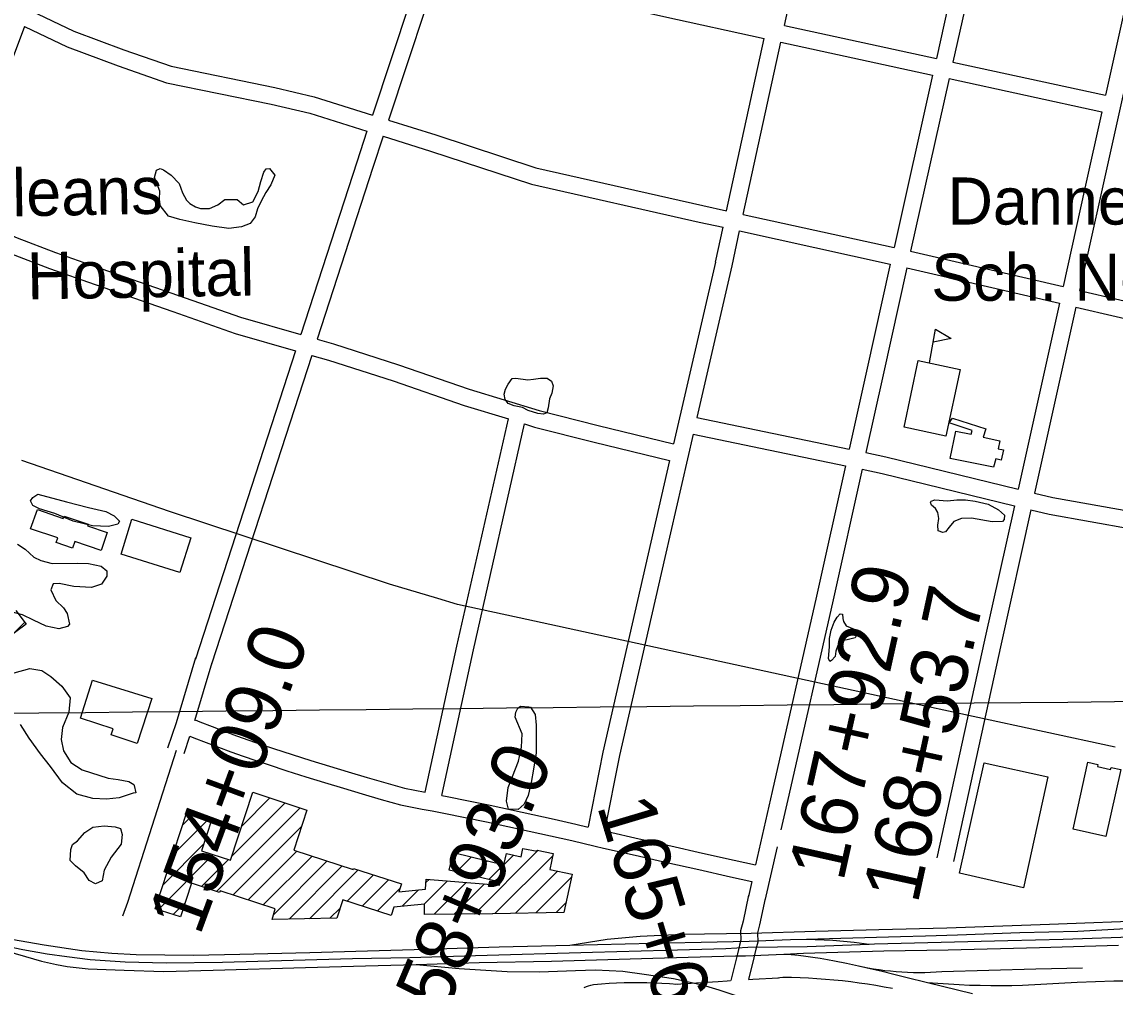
# Model space of a CAD drawing. Extents: x 3651524 to 3689615, y 505651 to 531377.
# Drawn here: x 3663757 to 3665685, y 516724 to 518426 of the extents above; entities that cross this region are included whole.
import ezdxf

# ---------------------------------------------------------------- set-up
doc = ezdxf.new("R2010")
doc.units = 0
for name, color, linetype in [('V-BLDG-IDEN', 7, 'Continuous'), ('V-BLDG-OTLN', 7, 'Continuous'), ('V-GRID-MAJR', 7, 'Continuous'), ('V-RAIL-TRAK', 7, 'Continuous'), ('V-ROAD-CNTR', 7, 'Continuous'), ('V-SITE-VEGE', 7, 'Continuous'), ('V-SURV-IDEN', 7, 'Continuous')]:
    doc.layers.add(name, color=color, linetype=linetype)

msp = doc.modelspace()

# ---------------------------------------------------------------- linework, layer by layer
at = {"layer": 'V-BLDG-OTLN'}
for p, q in [((3665358.078, 517825.222), (3665368.518, 517884.306)), ((3663741.529, 517346.984), (3663761.821, 517367.275)), ((3664127.509, 516955.146), (3664221.11, 517048.747)), ((3664144.652, 517007.644), (3664194.457, 517057.45)), ((3664040.307, 517009.366), (3664059.521, 517028.579)), ((3664100.138, 516892.42), (3664247.762, 517040.044)), ((3664023.165, 516956.868), (3664086.172, 517019.875)), ((3664129.267, 516886.193), (3664250.37, 517007.297)), ((3664006.023, 516904.371), (3664077.877, 516976.225)), ((3663997.334, 516860.326), (3664094.567, 516957.559)), ((3664155.919, 516877.49), (3664242.092, 516963.663)), ((3664182.572, 516868.787), (3664268.744, 516954.96)), ((3664516.562, 516955.29), (3664521.804, 516960.532)), ((3664523.637, 516927.01), (3664550.163, 516953.536)), ((3664555.254, 516852.561), (3664667.806, 516965.113)), ((3664580.816, 516913.478), (3664623.992, 516956.654)), ((3664591.364, 516853.316), (3664693.283, 516955.234)), ((3664073.485, 516901.122), (3664121.221, 516948.858)), ((3664200.559, 516851.419), (3664295.396, 516946.257)), ((3664228.176, 516843.681), (3664322.049, 516937.554)), ((3664552.227, 516920.244), (3664578.522, 516946.539)), ((3664264.25, 516844.4), (3664350.355, 516930.505)), ((3664330.53, 516875.324), (3664377.008, 516921.802)), ((3664357.183, 516866.622), (3664403.66, 516913.099)), ((3664469.846, 516908.574), (3664475.036, 516913.765)), ((3664627.373, 516853.97), (3664701.811, 516928.407)), ((3664663.382, 516854.623), (3664726.589, 516917.83)), ((3664383.836, 516857.92), (3664423.936, 516898.02)), ((3664427.532, 516866.26), (3664456.37, 516895.098)), ((3664466.651, 516870.024), (3664507.737, 516911.11)), ((3664484.159, 516852.176), (3664540.437, 516908.455)), ((3664519.706, 516852.369), (3664573.137, 516905.8)), ((3664023.986, 516851.623), (3664044.775, 516872.412)), ((3664300.325, 516845.119), (3664318.435, 516863.23)), ((3664699.392, 516855.277), (3664716.615, 516872.501))]:
    msp.add_line(p, q, dxfattribs=at)
for points in [[(3665368.518, 517884.306), (3665396.051, 517867.711), (3665364.498, 517861.556)], [(3665313.015, 517711.609), (3665337.927, 517829.117), (3665411.811, 517813.452), (3665386.827, 517695.614)], [(3665470.807, 517641.039), (3665394.679, 517656.194), (3665404.317, 517704.625), (3665431.66, 517699.184), (3665432.981, 517705.821), (3665392.791, 517718.848), (3665398.398, 517727.587), (3665457.524, 517708.516), (3665452.691, 517693.935), (3665482.133, 517687.453), (3665479.157, 517673.393), (3665488.281, 517671.466), (3665484.461, 517653.45), (3665474.772, 517655.498)], [(3663784.101, 517565.965), (3663829.874, 517550.515), (3663831.299, 517554.74), (3663873.666, 517540.439), (3663872.597, 517537.271), (3663907.454, 517525.507), (3663896.758, 517493.816), (3663850.166, 517509.545), (3663846.322, 517498.162), (3663817.57, 517507.866), (3663820.343, 517516.08), (3663771.989, 517532.403)], [(3663950.514, 517549.274), (3664054.976, 517516.367), (3664035.612, 517454.904), (3663931.707, 517487.637)], [(3663986.134, 517232.641), (3663960.375, 517153.615), (3663914.573, 517168.543), (3663918.149, 517179.508), (3663860.082, 517198.118), (3663881.596, 517265.429)], [(3665411.026, 516924.505), (3665454.161, 517119.473), (3665566.936, 517094.522), (3665523.685, 516899.03)], [(3665695.33, 517107.5), (3665669.076, 516989.625), (3665611.153, 517002.526), (3665637.445, 517120.589), (3665655.164, 517116.642), (3665654.288, 517112.704), (3665677.506, 517107.533), (3665678.329, 517111.227)], [(3664421.822, 516891.545), (3664468.875, 516896.384), (3664470.29, 516914.15), (3664599.183, 516903.685), (3664600.399, 516908.844), (3664510.574, 516930.102), (3664518.029, 516961.463), (3664606.828, 516939.556), (3664611.579, 516959.595), (3664637.691, 516953.408), (3664640.589, 516968.23), (3664665.706, 516963.337), (3664666.122, 516965.459), (3664694.228, 516959.688), (3664688.201, 516931.296), (3664727.707, 516922.91), (3664712.879, 516855.522), (3664587.79, 516853.251), (3664587.044, 516852.733), (3664467.101, 516852.084), (3664466.993, 516870.057), (3664413.114, 516864.873), (3664408.239, 516849.952), (3664323.315, 516877.68), (3664312.401, 516845.36), (3664198.291, 516843.085), (3664203.431, 516861.976), (3664106.418, 516893.654), (3664105.447, 516890.686), (3664056.012, 516906.827), (3664036.638, 516847.492), (3663992.19, 516862.006), (3664047.828, 517032.398), (3664091.557, 517018.117), (3664073.977, 516964.281), (3664125.048, 516947.609), (3664164.147, 517067.347), (3664259.782, 517036.119), (3664236.697, 516965.424), (3664341.37, 516931.245), (3664342.019, 516933.227), (3664426.432, 516905.663)]]:
    msp.add_lwpolyline(points, close=True, dxfattribs=at)
msp.add_lwpolyline([(3663746.457, 517388.15), (3663764.393, 517363.781), (3663704.416, 517319.718)], dxfattribs=at)
at = {"layer": 'V-GRID-MAJR'}
msp.add_spline([(3655702.37, 517123.07), (3660982.023, 517177.978), (3666261.669, 517233.653), (3671541.307, 517290.097), (3676820.936, 517347.309), (3682100.557, 517405.288), (3687380.17, 517464.035)], degree=3, dxfattribs=at)
at = {"layer": 'V-RAIL-TRAK'}
msp.add_line((3665683.236, 516734.698), (3665784.645, 516735.176), dxfattribs=at)
for points in [[(3664723.48, 516797.869), (3664789.122, 516808.031), (3664847.808, 516813.645), (3664922.517, 516816.868), (3665000.107, 516818.054), (3665043.173, 516818.783), (3665156.884, 516822.603), (3665268.545, 516825.179), (3665388.416, 516828.206), (3665569.857, 516834.807), (3665757.044, 516841.844), (3665975.349, 516846.194)], [(3663738.232, 516808.433), (3663796.17, 516798.031), (3663862.523, 516788.282), (3663915.714, 516783.607), (3663958.423, 516781.344), (3664059.633, 516780.176), (3664141.33, 516781.587), (3664264.691, 516784.629), (3664366.702, 516787.776), (3664469.536, 516790.519), (3664598.847, 516794.615), (3664723.48, 516797.869), (3664870.037, 516801.021), (3664983.34, 516803.81), (3665039.859, 516805.053), (3665112.93, 516807.45), (3665141.26, 516808.238), (3665201.6, 516809.919), (3665306.896, 516812.877), (3665350.614, 516814.314), (3665407.266, 516815.812), (3665517.279, 516819.817), (3665619.91, 516822.148), (3665767.878, 516830.85)], [(3663641.81, 516814.312), (3663704.688, 516801.469), (3663758.526, 516790.226), (3663801.259, 516782.626), (3663836.184, 516777.453), (3663877.265, 516772.308), (3663939.28, 516768.083), (3664011.136, 516766.369), (3664110.489, 516767.655), (3664235.693, 516771.528), (3664339.965, 516774.481), (3664441.368, 516776.189), (3664557.131, 516779.607), (3664763.209, 516785.501), (3664892.11, 516788.981), (3664998.846, 516791.944), (3665037.199, 516794.031), (3665141.888, 516795.346), (3665251.774, 516799.651), (3665260.93, 516800.009), (3665402.15, 516803.546), (3665496.158, 516806.041), (3665593.862, 516808.553), (3665729.74, 516812.887)], [(3663716.087, 516791.528), (3663791.734, 516769.711), (3663817.629, 516763.676), (3663836.532, 516760.069), (3663873.505, 516755.725), (3663937.152, 516753.563), (3664007.368, 516751.429), (3664094.4, 516753.479), (3664256.962, 516758.349), (3664363.286, 516761.31), (3664452.583, 516763.34), (3664563.615, 516767.18), (3664691.292, 516769.42), (3664869.865, 516774.776), (3665015.596, 516778.745), (3665033.584, 516779.056), (3665101.238, 516782.091), (3665135.796, 516783.642), (3665277.421, 516788.002), (3665391.142, 516789.358), (3665552.064, 516793.808), (3665691.557, 516797.5)], [(3665141.26, 516808.238), (3665187.252, 516806.401), (3665225.037, 516803.294), (3665251.774, 516799.651)], [(3665101.238, 516782.091), (3665114.06, 516781.141), (3665126.862, 516779.941), (3665139.64, 516778.489), (3665152.384, 516776.787), (3665165.094, 516774.837), (3665177.763, 516772.64), (3665190.387, 516770.192), (3665211.465, 516765.887), (3665232.5, 516761.374), (3665253.488, 516756.649), (3665274.431, 516751.713), (3665295.32, 516746.573), (3665316.159, 516741.221), (3665354.383, 516731.923), (3665433.714, 516712.623)], [(3664452.583, 516763.34), (3664528.158, 516756.714), (3664612.966, 516751.365), (3664670.242, 516750.812), (3664733.462, 516752.956), (3664768.561, 516753.944), (3664817.018, 516751.707), (3664854.404, 516746.339), (3664906.174, 516738.782), (3664957.136, 516727.731), (3664986.333, 516718.775), (3665017.792, 516708.044), (3665050.63, 516696.411), (3665100.607, 516676.734), (3665168.899, 516647.493), (3665243.375, 516612.945), (3665317.05, 516573.875), (3665417.713, 516523.437), (3665468.522, 516501.298), (3665534.748, 516474.924), (3665620.305, 516441.044), (3665717.38, 516402.699)], [(3665232.5, 516761.374), (3665249.05, 516757.943), (3665259.011, 516756.188), (3665269.006, 516754.638), (3665279.031, 516753.292), (3665289.08, 516752.156), (3665299.152, 516751.226), (3665309.241, 516750.503), (3665319.341, 516749.989), (3665329.452, 516749.684), (3665339.565, 516749.587), (3665349.678, 516749.698), (3665359.789, 516750.018), (3665369.888, 516750.548), (3665379.977, 516751.283), (3665462.622, 516753.726), (3665545.273, 516755.895), (3665627.932, 516757.786)], [(3665354.383, 516731.923), (3665372.956, 516730.451), (3665391.55, 516729.208), (3665410.154, 516728.194), (3665428.77, 516727.414), (3665447.395, 516726.861), (3665466.025, 516726.539), (3665484.658, 516726.449), (3665503.291, 516726.59), (3665521.919, 516726.961), (3665554.157, 516729.021), (3665586.409, 516730.826), (3665618.673, 516732.374), (3665650.952, 516733.664), (3665683.236, 516734.698)]]:
    msp.add_lwpolyline(points, dxfattribs=at)
at = {"layer": 'V-ROAD-CNTR'}
for points in [[(3665102.171, 518420.111), (3665168.226, 518722.698)], [(3665437.246, 518662.027), (3665398.812, 518490.37), (3665370.072, 518361.951)], [(3665466.511, 518655.427), (3665428.088, 518483.816), (3665399.389, 518355.585)], [(3665764.252, 518590.29), (3665661.417, 518126.825), (3665622.788, 517952.741)], [(3665734.917, 518596.578), (3665668.483, 518297.165)], [(3664473.997, 518560.728), (3664375.075, 518262.126)], [(3664502.013, 518549.903), (3664403.702, 518253.142)], [(3664502.013, 518549.903), (3664530.703, 518538.815), (3664645.548, 518507.27), (3664776.922, 518460.9), (3664889.015, 518435.689), (3665066.455, 518397.167)], [(3663772.139, 518446.653), (3663848.661, 518409.76), (3663936.643, 518377.071), (3664020.131, 518348.05), (3664203.19, 518310.736), (3664272.569, 518294.292), (3664375.075, 518262.126)], [(3663761.537, 518418.461), (3663676.376, 518192.02), (3663639.817, 518093.583)], [(3663761.535, 518418.461), (3663836.897, 518382.128), (3663926.493, 518348.839), (3664012.175, 518319.054), (3664196.734, 518281.436), (3664264.609, 518265.348), (3664365.64, 518233.645)], [(3665102.17, 518420.112), (3665370.071, 518361.95)], [(3665000.131, 518093.341), (3665066.456, 518397.166)], [(3665029.425, 518086.872), (3665095.773, 518390.801)], [(3665095.772, 518390.802), (3665363.519, 518332.674)], [(3665399.388, 518355.585), (3665668.483, 518297.165)], [(3665363.52, 518332.675), (3665295.362, 518028.135)], [(3665392.837, 518326.309), (3665324.657, 518021.665)], [(3665392.836, 518326.309), (3665661.985, 518267.877)], [(3665661.985, 518267.877), (3665632.129, 518133.323), (3665593.565, 517959.532)], [(3664403.702, 518253.142), (3664486.931, 518227.026), (3664663.716, 518169.04), (3664958.077, 518102.63), (3665000.131, 518093.341)], [(3664365.64, 518233.645), (3664347.505, 518178.905), (3664248.788, 517874.899)], [(3664394.267, 518224.662), (3664376.011, 518169.555), (3664277.648, 517866.642)], [(3664394.267, 518224.662), (3664477.765, 518198.46), (3664655.722, 518140.09), (3664951.541, 518073.35), (3664993.732, 518064.031)], [(3663639.817, 518093.583), (3663682.328, 518073.711), (3663748.354, 518045.666), (3663815.954, 518019.299), (3663896.135, 517991.52), (3664032.999, 517943.766), (3664142.484, 517905.312), (3664248.787, 517874.898)], [(3665029.425, 518086.872), (3665295.361, 518028.134)], [(3663629.337, 518065.365), (3663670.108, 518046.307), (3663737.036, 518017.878), (3663805.59, 517991.141), (3663886.283, 517963.184), (3664023.087, 517915.45), (3664133.38, 517876.714), (3664239.515, 517846.347)], [(3664980.267, 518002.35), (3664993.732, 518064.031)], [(3665009.577, 517995.952), (3665023.026, 518057.561)], [(3665023.026, 518057.561), (3665288.809, 517998.858)], [(3665324.655, 518021.664), (3665355.247, 518014.907), (3665593.565, 517959.531)], [(3664980.306, 518002.524), (3664906.306, 517681.887)], [(3665009.538, 517995.778), (3664947.794, 517728.249)], [(3665288.81, 517998.859), (3665246.66, 517810.523), (3665216.066, 517672.643)], [(3665318.105, 517992.389), (3665275.942, 517803.997), (3665245.443, 517666.553)], [(3665318.103, 517992.388), (3665348.617, 517985.649), (3665587.065, 517930.242)], [(3665622.787, 517952.741), (3665764.614, 517919.785), (3665878.869, 517899.09)], [(3665587.066, 517930.243), (3665514.288, 517602.265)], [(3665616.289, 517923.452), (3665543.44, 517595.153)], [(3665616.288, 517923.452), (3665758.542, 517890.397), (3665872.22, 517869.806)], [(3664277.647, 517866.641), (3664306.635, 517858.347), (3664421.383, 517821.39), (3664546.074, 517778.295), (3664669.297, 517740.667), (3664773.522, 517714.363), (3664906.305, 517681.886)], [(3664239.517, 517846.348), (3664062.9, 517302.445)], [(3664268.378, 517838.091), (3664091.434, 517293.179)], [(3664268.376, 517838.09), (3664297.909, 517829.641), (3664411.883, 517792.932), (3664536.79, 517749.763), (3664614.989, 517725.884)], [(3664468.369, 517067.457), (3664524.072, 517325.147), (3664614.99, 517725.884)], [(3664947.794, 517728.249), (3665216.065, 517672.643)], [(3664497.811, 517061.673), (3664553.362, 517318.659), (3664643.759, 517717.099)], [(3664643.758, 517717.099), (3664661.241, 517711.76), (3664766.288, 517685.249), (3664899.558, 517652.652)], [(3664941.046, 517699.011), (3664890.849, 517481.511), (3664810.978, 517132.072), (3664784.797, 516999.475)], [(3664941.046, 517699.01), (3665209.566, 517643.352)], [(3665245.441, 517666.553), (3665280.808, 517659.223), (3665514.288, 517602.264)], [(3665685.441, 517147.152), (3665309.86, 517228.037), (3664647.498, 517372.018), (3664525.186, 517398.782), (3664490.807, 517409.379), (3664405.509, 517434.654), (3664017.188, 517562.449), (3663756.808, 517652.536)], [(3664899.559, 517652.653), (3664861.611, 517488.227), (3664781.632, 517138.322), (3664755.561, 517006.282)], [(3665209.567, 517643.353), (3665158.542, 517413.406), (3665080.547, 517068.748), (3665051.262, 516939.514)], [(3665238.944, 517637.263), (3665187.816, 517406.846), (3665109.807, 517062.122), (3665095.953, 517000.984)], [(3665238.942, 517637.263), (3665274.206, 517629.953), (3665507.787, 517572.97)], [(3665543.439, 517595.152), (3665575.418, 517587.351), (3665717.571, 517562.152), (3665763.837, 517557.803), (3665801.606, 517558.797)], [(3665507.788, 517572.971), (3665455.144, 517335.726), (3665371.186, 516951.826)], [(3665536.94, 517565.859), (3665484.442, 517329.272), (3665400.494, 516945.416)], [(3665536.938, 517565.859), (3665569.238, 517557.979), (3665713.543, 517532.398), (3665762.825, 517527.765), (3665794.751, 517528.608)], [(3664014.517, 517145.679), (3664029.698, 517190.655), (3664063.795, 517304.872)], [(3664062.009, 517194.014), (3664092.541, 517296.29)], [(3664062.298, 517194.982), (3664070.982, 517191.534), (3664092.444, 517183.236), (3664113.979, 517175.129), (3664135.59, 517167.215), (3664157.268, 517159.492), (3664179.012, 517151.964), (3664200.81, 517144.638), (3664233.644, 517134.005), (3664266.581, 517123.561), (3664299.582, 517113.315), (3664332.641, 517103.269), (3664365.763, 517093.426), (3664398.941, 517083.783), (3664431.589, 517074.508), (3664468.417, 517067.448)], [(3664042.941, 517136.085), (3664053.243, 517166.606)], [(3664053.152, 517166.335), (3664060.036, 517163.602), (3664081.75, 517155.206), (3664103.537, 517147.005), (3664125.398, 517138.999), (3664147.326, 517131.186), (3664169.326, 517123.57), (3664191.41, 517116.148), (3664224.488, 517105.435), (3664257.599, 517094.937), (3664290.774, 517084.637), (3664324.007, 517074.539), (3664357.303, 517064.644), (3664390.655, 517054.949), (3664424.653, 517045.292), (3664463.184, 517037.905), (3664480.619, 517034.48), (3664500.999, 517030.472), (3664538.779, 517022.858), (3664576.526, 517015.063), (3664614.233, 517007.09), (3664651.902, 516998.938), (3664689.53, 516990.607), (3664727.112, 516982.102), (3664768.249, 516972.526), (3664782.924, 516969.108), (3664838.836, 516956.24), (3664894.781, 516943.511), (3664950.757, 516930.924), (3665006.764, 516918.478), (3665044.711, 516910.147)], [(3664028.729, 517140.882), (3663942.936, 516873.088), (3663934.574, 516848.993)], [(3664497.717, 517061.692), (3664506.857, 517059.894), (3664544.775, 517052.252), (3664582.662, 517044.429), (3664620.509, 517036.426), (3664658.318, 517028.244), (3664696.084, 517019.883), (3664733.824, 517011.342), (3664756.101, 517006.156)], [(3664784.55, 516999.532), (3664789.692, 516998.334), (3664845.528, 516985.484), (3664901.399, 516972.771), (3664957.301, 516960.202), (3665013.234, 516947.772), (3665051.144, 516939.45)], [(3665089.214, 516971.243), (3665067.721, 516876.398)], [(3665044.581, 516910.031), (3665038.537, 516883.355)], [(3665038.387, 516885.887), (3665029.033, 516840.249), (3665024.817, 516822.772), (3665024.855, 516806.82), (3665022.618, 516797.55), (3665019.003, 516782.575), (3665007.564, 516735.175)], [(3665067.776, 516879.864), (3665058.318, 516833.717), (3665054.826, 516819.24), (3665054.863, 516803.286), (3665051.78, 516790.512), (3665048.165, 516775.537), (3665038.9, 516737.141)], [(3665039.361, 516737.17), (3665046.097, 516737.593), (3665091.388, 516740.326)], [(3665090.271, 516740.218), (3665094.071, 516740.8), (3665098.957, 516741.256), (3665114.627, 516741.022), (3665129.587, 516740.581), (3665144.542, 516739.929), (3665159.486, 516739.058), (3665174.416, 516737.974), (3665189.325, 516736.673), (3665204.217, 516735.16), (3665219.086, 516733.431), (3665233.928, 516731.49), (3665248.741, 516729.333), (3665263.518, 516726.967), (3665278.265, 516724.386), (3665292.97, 516721.592)], [(3664748.759, 516723.087), (3664752.635, 516724.759), (3664756.605, 516726.179), (3664760.648, 516727.344), (3664765.235, 516728.361), (3664779.354, 516729.634), (3664792.669, 516730.602), (3664805.995, 516731.331), (3664819.333, 516731.829), (3664832.68, 516732.088), (3664846.029, 516732.112), (3664859.376, 516731.901), (3664872.716, 516731.454), (3664886.047, 516730.774), (3664899.364, 516729.855), (3664912.529, 516728.716)], [(3664910.225, 516728.738), (3664955.496, 516731.797), (3664985.357, 516733.743), (3665000.794, 516734.75), (3665006.907, 516735.134)]]:
    msp.add_lwpolyline(points, dxfattribs=at)
at = {"layer": 'V-SITE-VEGE'}
for points in [[(3664019.951, 518155.718), (3664034.031, 518141.529), (3664040.249, 518124.756), (3664047.529, 518112.167), (3664053.264, 518105.861), (3664063.19, 518100.065), (3664072.077, 518097.415), (3664087.781, 518097.356), (3664102.461, 518103.582), (3664115.06, 518112.955), (3664136.521, 518112.875), (3664148.002, 518103.41), (3664164.249, 518109.105), (3664173.741, 518127.392), (3664178.519, 518144.646), (3664183.818, 518161.378), (3664188.026, 518167.121), (3664193.787, 518167.623), (3664203.165, 518156.07), (3664196.294, 518138.822), (3664187.344, 518125.245), (3664178.913, 518110.096), (3664172.578, 518096.512), (3664168.335, 518082.393), (3664159.395, 518070.912), (3664144.191, 518064.686), (3664122.195, 518062.153), (3664092.372, 518065.929), (3664062.033, 518071.803), (3664035.358, 518077.662), (3664015.488, 518083.497), (3664000.905, 518102.396), (3663999.899, 518113.392), (3664000.479, 518128.047), (3663995.289, 518140.106), (3663990.622, 518151.64), (3663994.335, 518164.712), (3664000.628, 518167.829), (3664006.901, 518165.712)], [(3664628.434, 517797.979), (3664649.361, 517794.76), (3664659.312, 517796.292), (3664671.881, 517797.815), (3664683.399, 517797.77), (3664691.228, 517792.507), (3664693.815, 517784.122), (3664691.675, 517771.566), (3664687.447, 517761.637), (3664685.293, 517745.417), (3664682.645, 517737.051), (3664676.876, 517734.456), (3664666.935, 517735.542), (3664649.68, 517740.842), (3664639.754, 517746.114), (3664625.108, 517749.31), (3664614.653, 517753.013), (3664609.447, 517760.361), (3664607.389, 517769.792), (3664610.037, 517778.681), (3664614.784, 517787.563), (3664621.627, 517797.481)], [(3663785.234, 517593.29), (3663835.346, 517579.509), (3663874.502, 517569.957), (3663904.78, 517562.527), (3663919.384, 517555.156), (3663929.276, 517545.713), (3663926.122, 517540.498), (3663909.908, 517536.38), (3663881.17, 517537.535), (3663847.237, 517545.502), (3663814.891, 517559.211), (3663787.751, 517567.673), (3663776.276, 517573.463), (3663772.125, 517581.317), (3663776.329, 517587.574)], [(3665367.279, 517583.177), (3665389.78, 517581.522), (3665406.017, 517583.556), (3665421.197, 517583.496), (3665438.461, 517580.813), (3665461.473, 517575.493), (3665479.757, 517565.478), (3665490.19, 517556.016), (3665489.639, 517548.688), (3665487.007, 517545.035), (3665468.686, 517544.58), (3665432.067, 517551.001), (3665414.266, 517550.546), (3665401.159, 517544.836), (3665392.746, 517534.924), (3665386.434, 517526.572), (3665381.193, 517525.544), (3665373.353, 517528.714), (3665372.868, 517538.661), (3665374.482, 517550.171), (3665372.954, 517561.173), (3665368.268, 517567.995), (3665361.485, 517573.776), (3665359.933, 517578.495), (3665360.99, 517581.108)], [(3665179.864, 517303.309), (3665181.515, 517324.242), (3665181.57, 517338.899), (3665184.765, 517353.545), (3665190.053, 517367.657), (3665194.798, 517376.538), (3665200.58, 517382.274), (3665204.242, 517381.737), (3665205.256, 517373.881), (3665206.286, 517368.643), (3665210.969, 517361.296), (3665217.763, 517358.13), (3665225.078, 517354.96), (3665231.865, 517350.225), (3665230.811, 517348.136), (3665227.114, 517339.774), (3665212.968, 517336.163), (3665201.446, 517334.635), (3665196.179, 517326.28), (3665193.002, 517316.347), (3665191.395, 517306.93), (3665185.089, 517300.149), (3665181.939, 517298.066)], [(3664636.712, 517219.515), (3664651.366, 517218.416), (3664653.979, 517217.359), (3664662.306, 517204.764), (3664664.33, 517185.912), (3664664.143, 517136.707), (3664659.324, 517108.456), (3664655.046, 517084.394), (3664650.25, 517061.903), (3664642.862, 517046.228), (3664632.356, 517036.844), (3664615.085, 517037.434), (3664611.475, 517051.581), (3664614.707, 517075.647), (3664622.108, 517094.989), (3664633.204, 517122.166), (3664638.009, 517147.274), (3664639.668, 517170.302), (3664627.218, 517200.186), (3664628.295, 517208.557), (3664631.465, 517215.874)], [(3663854.8, 516981.683), (3663867.942, 516996.292), (3663882.112, 517005.659), (3663902.013, 517008.203), (3663921.375, 517006.558), (3663930.787, 517003.382), (3663933.888, 516992.9), (3663931.729, 516976.158), (3663914.368, 516953.191), (3663901.718, 516930.207), (3663898.507, 516911.373), (3663886.968, 516905.659), (3663875.477, 516911.986), (3663866.625, 516925.105), (3663851.495, 516937.727), (3663842.107, 516947.185), (3663843.227, 516966.55), (3663846.401, 516975.437)]]:
    msp.add_lwpolyline(points, close=True, dxfattribs=at)
for points in [[(3663749.367, 517505.113), (3663762.921, 517496.18), (3663778.021, 517482.014), (3663790.016, 517476.22), (3663810.375, 517470.918), (3663854.272, 517471.274), (3663874.649, 517471.196), (3663896.577, 517466.41), (3663906.475, 517458.011), (3663906.963, 517448.605), (3663897.503, 517434.531), (3663879.714, 517428.852), (3663848.367, 517430.537), (3663822.784, 517435.86), (3663811.807, 517434.856), (3663808.11, 517424.42), (3663816.92, 517405.574), (3663830.46, 517392.981), (3663836.692, 517382.507), (3663840.802, 517364.202), (3663837.128, 517360.037), (3663821.959, 517355.912), (3663799.506, 517360.7), (3663777.601, 517371.235), (3663757.78, 517380.715), (3663729.067, 517388.139)], [(3663743.379, 517278.387), (3663771.15, 517285.61), (3663792.076, 517282.391), (3663807.741, 517271.862), (3663827.568, 517254.514), (3663842.146, 517234.044), (3663839.434, 517208.927), (3663828.338, 517181.748), (3663826.163, 517160.295), (3663830.275, 517140.387), (3663843.284, 517119.923), (3663863.125, 517106.761), (3663909.138, 517092.453), (3663926.925, 517089.768), (3663945.234, 517086.559), (3663954.114, 517081.29), (3663954.63, 517079.195), (3663957.723, 517066.62), (3663953.008, 517065.59), (3663928.375, 517057.832), (3663905.857, 517055.301), (3663881.781, 517056.437), (3663854.065, 517063.871), (3663828.492, 517083.86), (3663807.137, 517112.731), (3663789.948, 517135.306), (3663769.638, 517163.128), (3663754.551, 517187.263)]]:
    msp.add_lwpolyline(points, dxfattribs=at)

# ---------------------------------------------------------------- texts
at = {"layer": 'V-BLDG-IDEN'}
for s, p in [('New Orleans', (3663364.358, 518076.49)), ('Adolescent Hospital', (3663186.674, 517926.151))]:
    msp.add_text(s, height=82.99983, rotation=1.0368, dxfattribs=at).set_placement(p)
for s, p in [('Danneel', (3665389.669, 518068.896)), ('Sch. No. 1', (3665361.067, 517934.453))]:
    msp.add_text(s, height=82.9998, dxfattribs=at).set_placement(p)
at = {"layer": 'V-SURV-IDEN'}
for s, rotation, p in [('167+92.9', 77.421186, (3665205.608, 516907.683)), ('168+53.7', 77.738611, (3665336.835, 516868.539)), ('154+09.0', 69.746383, (3664070.43, 516812.081)), ('158+93.0', 66.989956, (3664475.571, 516608.352)), ('165+61.8', 286.653819, (3664770.873, 517043.887))]:
    msp.add_text(s, height=100, rotation=rotation, dxfattribs=at).set_placement(p)

doc.saveas('drawing.dxf')
